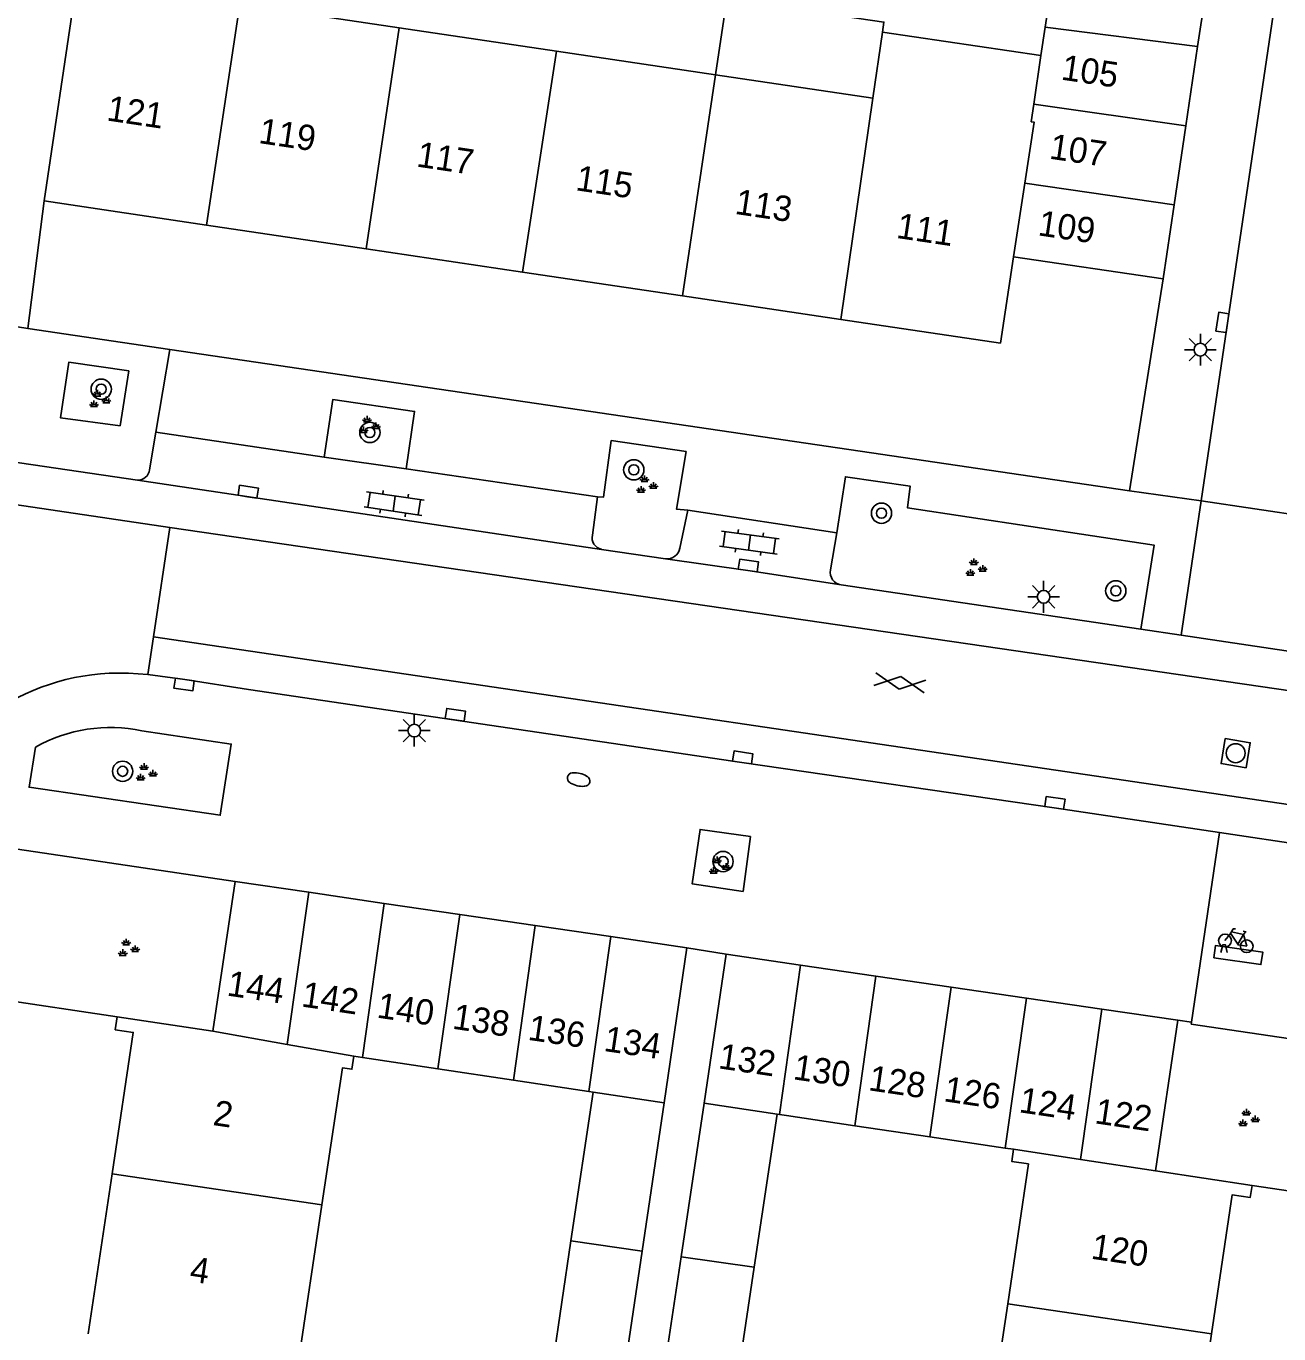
# Model space of a CAD drawing. Extents: x 132999 to 136000, y 398499 to 400501.
# Drawn here: x 134451.7 to 134501.1, y 399512.6 to 399564.2 of the extents above; entities that cross this region are included whole.
import ezdxf

# ---------------------------------------------------------------- set-up
doc = ezdxf.new("R2010")
doc.units = 0
for name, color, linetype in [('gg-anno-huisnummerreeks BGT', 7, 'Continuous'), ('gg-bbg-bijgebouw', 7, 'Continuous'), ('gg-bbg-gedigitaliseerde bebouwing', 7, 'Continuous'), ('gg-bbg-gedigitaliseerde bijgebouw', 7, 'Continuous'), ('gg-bbg-hoofdgebouw', 7, 'Continuous'), ('gg-bbg-luifel en loopbrug', 7, 'Continuous'), ('gg-bbg-tussenscheiding', 7, 'Continuous'), ('gg-knt-verharding', 7, 'Continuous'), ('gg-knt-verharding nz', 7, 'Continuous'), ('gt-grn-vlakafsluiter', 7, 'Continuous'), ('gt-grn-weggrens', 7, 'Continuous'), ('gt-symb-boom', 7, 'Continuous'), ('gt-symb-brandkraan', 7, 'Continuous'), ('gt-symb-fietsenrek', 7, 'Continuous'), ('gt-symb-gesloten verharding', 7, 'Continuous'), ('gt-symb-groenvak', 7, 'Continuous'), ('gt-symb-klinker verharding', 7, 'Continuous'), ('gt-symb-kolk', 7, 'Continuous'), ('gt-symb-lichtmast', 7, 'Continuous'), ('gt-symb-rioolschacht', 7, 'Continuous')]:
    doc.layers.add(name, color=color, linetype=linetype)

# ---------------------------------------------------------------- blocks, each defined once
blk = doc.blocks.new('gt0-KOLK')
at = {"layer": 'gt-symb-kolk'}
blk.add_lwpolyline([(0, 0), (0.375, 0), (0.375, 0.4), (-0.375, 0.4), (-0.375, 0), (0, 0)], dxfattribs=at)
blk = doc.blocks.new('gt0-FREK')
at = {"layer": 'gt-symb-fietsenrek'}
for p, q in [((0.259, 0.762), (0.294, 0.823)), ((0.54, 0.335), (0.259, 0.762)), ((0.294, 0.823), (0.767, 0.714)), ((0.767, 0.714), (0.54, 0.335)), ((0.757, 0.841), (0.866, 0.816)), ((0.767, 0.714), (0.84, 0.822)), ((0.895, 0.252), (0.767, 0.714))]:
    blk.add_line(p, q, dxfattribs=at)
for points in [[(0.036, 0.476), (0.228, 0.708), (0.259, 0.762)], [(0.294, 0.823), (0.36, 0.937), (0.452, 0.935)], [(-0.124, 0), (-0.047, 0.312), (0.053, 0.312), (0.12, 0)], [(0.54, 0.335), (0.555, 0.305), (0.895, 0.252)]]:
    blk.add_lwpolyline(points, dxfattribs=at)
for centre in [(0.036, 0.476), (0.895, 0.252)]:
    blk.add_circle(centre, 0.252, dxfattribs=at)
blk = doc.blocks.new('gt0-RS')
at = {"layer": 'gt-symb-rioolschacht'}
blk.add_lwpolyline([(-0.5, -0.5), (0.5, -0.5), (0.5, 0.5), (-0.5, 0.5)], close=True, dxfattribs=at)
blk.add_circle((0, 0), 0.375, dxfattribs=at)
blk = doc.blocks.new('gt0-GRVAK')
at = {"layer": 'gt-symb-groenvak'}
for p, q in [((-0.11, 0.189), (-0.228, 0.24)), ((-0.182, 0.153), (0.088, 0.153)), ((-0.091, 0.211), (-0.156, 0.322)), ((-0.047, 0.214), (-0.047, 0.393)), ((-0.004, 0.211), (0.061, 0.322)), ((0.015, 0.189), (0.133, 0.24)), ((0.262, -0.052), (0.197, 0.059)), ((0.305, -0.049), (0.305, 0.13)), ((0.349, -0.052), (0.414, 0.059)), ((-0.245, -0.228), (-0.363, -0.177)), ((-0.318, -0.264), (-0.047, -0.264)), ((-0.226, -0.206), (-0.291, -0.095)), ((-0.183, -0.203), (-0.183, -0.024)), ((-0.139, -0.206), (-0.074, -0.095)), ((-0.12, -0.228), (-0.002, -0.177)), ((0.243, -0.074), (0.125, -0.023)), ((0.17, -0.11), (0.441, -0.11)), ((0.368, -0.074), (0.486, -0.023))]:
    blk.add_line(p, q, dxfattribs=at)
blk = doc.blocks.new('gt0-BOOM')
at = {"layer": 'gt-symb-boom'}
for radius in [0.4, 0.2]:
    blk.add_circle((0, 0), radius, dxfattribs=at)
blk = doc.blocks.new('gt0-KL1')
at = {"layer": 'gt-symb-klinker verharding'}
for p, q in [((-1.15, 0.3), (1.15, 0.3)), ((-1, -0.3), (-1, 0.3)), ((-0.5, 0.3), (-0.5, 0.45)), ((0, -0.3), (0, 0.3)), ((0.5, 0.3), (0.5, 0.45)), ((1, -0.3), (1, 0.3)), ((-1.15, -0.3), (1.15, -0.3)), ((-0.5, -0.45), (-0.5, -0.3)), ((0.5, -0.45), (0.5, -0.3))]:
    blk.add_line(p, q, dxfattribs=at)
blk = doc.blocks.new('gt0-GESVH1')
at = {"layer": 'gt-symb-gesloten verharding'}
for p, q in [((-0.992, -0.261), (0.008, 0.239)), ((0.008, -0.261), (-0.992, 0.239)), ((0.008, 0.239), (1.008, -0.261)), ((1.008, 0.239), (0.008, -0.261))]:
    blk.add_line(p, q, dxfattribs=at)
blk = doc.blocks.new('gt0-LMAST')
at = {"layer": 'gt-symb-lichtmast'}
for p, q in [((-0.005, 0.246), (-0.005, 0.621)), ((-0.182, 0.173), (-0.447, 0.438)), ((0.172, 0.173), (0.437, 0.438)), ((-0.255, -0.004), (-0.63, -0.004)), ((-0.182, -0.181), (-0.447, -0.446)), ((-0.005, -0.254), (-0.005, -0.629)), ((0.437, -0.446), (0.172, -0.181)), ((0.245, -0.004), (0.62, -0.004))]:
    blk.add_line(p, q, dxfattribs=at)
blk.add_circle((-0.005, -0.004), 0.25, dxfattribs=at)
blk = doc.blocks.new('gt0-BR')
at = {"layer": 'gt-symb-brandkraan'}
for centre, radius, start, end in [((-0.244, 0), 0.206, 107.5669, 252.4331), ((0.599, -2.664), 3, 106.892, 107.5669), ((0, -0.691), 0.938, 73.108, 106.892), ((-0.599, -2.664), 3, 72.4331, 73.108), ((0.244, 0), 0.206, 287.567, 72.4331), ((0.599, 2.664), 3, 252.4331, 253.108), ((0, 0.691), 0.938, 253.108, 286.8921), ((-0.599, 2.664), 3, 286.8921, 287.567)]:
    blk.add_arc(centre, radius, start, end, dxfattribs=at)

msp = doc.modelspace()

# ---------------------------------------------------------------- linework, layer by layer
at = {"layer": 'gg-bbg-bijgebouw'}
for p, q in [((134497.911, 399563.404), (134498.347, 399566.339)), ((134497.448, 399560.286), (134497.911, 399563.404)), ((134496.985, 399557.169), (134497.448, 399560.286)), ((134496.55, 399554.24), (134496.985, 399557.169)), ((134490.65, 399555.11), (134496.55, 399554.24)), ((134459.97, 399530.48), (134459.09, 399524.58)), ((134462.865, 399530.054), (134459.97, 399530.48)), ((134465.842, 399529.616), (134462.865, 399530.054)), ((134468.818, 399529.178), (134465.842, 399529.616)), ((134471.795, 399528.74), (134468.818, 399529.178)), ((134474.772, 399528.303), (134471.795, 399528.74)), ((134477.78, 399527.86), (134474.772, 399528.303)), ((134479.33, 399527.61), (134482.259, 399527.182)), ((134482.259, 399527.182), (134485.227, 399526.749)), ((134485.227, 399526.749), (134488.195, 399526.315)), ((134488.195, 399526.315), (134491.163, 399525.882)), ((134491.163, 399525.882), (134494.132, 399525.448)), ((134494.132, 399525.448), (134497.13, 399525.01)), ((134496.25, 399519.07), (134497.13, 399525.01))]:
    msp.add_line(p, q, dxfattribs=at)
at = {"layer": 'gg-bbg-gedigitaliseerde bebouwing'}
for p, q in [((134460.152, 399565.076), (134466.432, 399564.142)), ((134466.432, 399564.142), (134472.637, 399563.22)), ((134485.487, 399563.971), (134485.105, 399561.367)), ((134491.736, 399563.054), (134485.487, 399563.971)), ((134472.637, 399563.22), (134478.91, 399562.288)), ((134478.91, 399562.288), (134485.105, 399561.367)), ((134462.442, 399511.402), (134463.384, 399517.722)), ((134489.501, 399507.559), (134490.428, 399513.824))]:
    msp.add_line(p, q, dxfattribs=at)
for points in [[(134463.384, 399517.722), (134464.191, 399523.129), (134464.566, 399523.073), (134464.643, 399523.587)], [(134490.428, 399513.824), (134491.244, 399519.342), (134490.582, 399519.44), (134490.653, 399519.917)]]:
    msp.add_lwpolyline(points, dxfattribs=at)
at = {"layer": 'gg-bbg-gedigitaliseerde bijgebouw'}
for p, q in [((134492.363, 399567.285), (134491.902, 399564.174)), ((134491.902, 399564.174), (134491.736, 399563.054)), ((134476.877, 399521.754), (134477.78, 399527.86)), ((134479.33, 399527.61), (134478.452, 399521.732)), ((134464.643, 399523.587), (134464.984, 399523.536)), ((134464.984, 399523.536), (134467.96, 399523.09)), ((134467.96, 399523.09), (134470.935, 399522.644)), ((134470.935, 399522.644), (134473.911, 399522.198)), ((134473.206, 399516.306), (134474.079, 399522.173)), ((134473.911, 399522.198), (134474.079, 399522.173)), ((134476.014, 399515.902), (134476.877, 399521.754)), ((134478.452, 399521.732), (134477.549, 399515.681)), ((134481.331, 399521.307), (134480.428, 399515.265)), ((134481.425, 399521.292), (134481.331, 399521.307)), ((134481.709, 399521.248), (134481.425, 399521.292)), ((134484.392, 399520.849), (134481.709, 399521.248)), ((134487.359, 399520.407), (134484.392, 399520.849)), ((134490.326, 399519.966), (134487.359, 399520.407)), ((134490.653, 399519.917), (134490.326, 399519.966)), ((134472.269, 399510.006), (134473.206, 399516.306)), ((134475.085, 399509.606), (134476.014, 399515.902)), ((134477.549, 399515.681), (134476.609, 399509.39)), ((134480.428, 399515.265), (134479.489, 399508.981))]:
    msp.add_line(p, q, dxfattribs=at)
at = {"layer": 'gg-bbg-hoofdgebouw'}
for p, q in [((134453.73, 399566.03), (134452.44, 399557.32)), ((134452.44, 399557.32), (134458.835, 399556.368)), ((134458.835, 399556.368), (134465.137, 399555.431)), ((134465.137, 399555.431), (134471.295, 399554.514)), ((134471.295, 399554.514), (134477.607, 399553.575)), ((134477.607, 399553.575), (134483.85, 399552.646)), ((134459.09, 399524.58), (134455.31, 399525.14)), ((134496.25, 399519.07), (134500.06, 399518.49)), ((134455.119, 399518.956), (134454.176, 399512.636)), ((134498.46, 399512.642), (134497.533, 399506.377))]:
    msp.add_line(p, q, dxfattribs=at)
for points in [[(134483.85, 399552.646), (134490.14, 399551.71), (134490.65, 399555.11)], [(134455.31, 399525.14), (134455.24, 399524.63), (134455.95, 399524.53), (134455.119, 399518.956)], [(134500.06, 399518.49), (134499.98, 399518.01), (134499.27, 399518.12), (134498.46, 399512.642)]]:
    msp.add_lwpolyline(points, dxfattribs=at)
at = {"layer": 'gg-bbg-luifel en loopbrug'}
msp.add_lwpolyline([(134478.91, 399562.288), (134479.357, 399565.292), (134485.547, 399564.371), (134485.487, 399563.971)], dxfattribs=at)
at = {"layer": 'gg-bbg-tussenscheiding'}
for p, q in [((134458.835, 399556.368), (134460.152, 399565.076)), ((134465.137, 399555.431), (134466.432, 399564.142)), ((134491.902, 399564.174), (134497.911, 399563.404)), ((134471.295, 399554.514), (134472.637, 399563.22)), ((134491.736, 399563.054), (134491.452, 399561.138)), ((134477.607, 399553.575), (134478.91, 399562.288)), ((134483.85, 399552.646), (134485.105, 399561.367)), ((134491.452, 399561.138), (134491.349, 399560.439)), ((134491.452, 399561.138), (134497.448, 399560.286)), ((134490.65, 399555.11), (134491.098, 399558.016)), ((134491.098, 399558.016), (134496.985, 399557.169)), ((134462.865, 399530.054), (134462.019, 399524.056)), ((134465.842, 399529.616), (134464.984, 399523.536)), ((134468.818, 399529.178), (134467.96, 399523.09)), ((134471.795, 399528.74), (134470.935, 399522.644)), ((134474.772, 399528.303), (134473.911, 399522.198)), ((134482.259, 399527.182), (134481.425, 399521.292)), ((134485.227, 399526.749), (134484.392, 399520.849)), ((134488.195, 399526.315), (134487.359, 399520.407)), ((134491.163, 399525.882), (134490.326, 399519.966)), ((134494.132, 399525.448), (134493.293, 399519.517)), ((134459.09, 399524.58), (134462.019, 399524.056)), ((134462.019, 399524.056), (134464.643, 399523.587)), ((134474.079, 399522.173), (134476.877, 399521.754)), ((134478.452, 399521.732), (134481.331, 399521.307)), ((134493.293, 399519.517), (134490.653, 399519.917)), ((134496.25, 399519.07), (134493.293, 399519.517)), ((134455.119, 399518.956), (134463.384, 399517.722)), ((134476.014, 399515.902), (134473.206, 399516.306)), ((134480.428, 399515.265), (134477.549, 399515.681)), ((134498.46, 399512.642), (134490.428, 399513.824))]:
    msp.add_line(p, q, dxfattribs=at)
msp.add_lwpolyline([(134491.098, 399558.016), (134491.469, 399560.421), (134491.349, 399560.439)], dxfattribs=at)
at = {"layer": 'gg-knt-verharding'}
for p, q in [((134502.042, 399572.433), (134498.05, 399545.49)), ((134452.44, 399557.32), (134451.79, 399552.29)), ((134495.23, 399545.88), (134496.55, 399554.24)), ((134451.79, 399552.29), (134457.391, 399551.463)), ((134457.391, 399551.463), (134495.23, 399545.88)), ((134457.391, 399544.446), (134431.668, 399548.212)), ((134456.843, 399548.197), (134456.589, 399546.72)), ((134463.479, 399547.22), (134456.843, 399548.197)), ((134448.094, 399547.478), (134456.118, 399546.307)), ((134463.479, 399547.22), (134466.702, 399546.754)), ((134474.255, 399545.646), (134466.702, 399546.754)), ((134474.41, 399543.578), (134456.118, 399546.307)), ((134474.048, 399544.142), (134474.255, 399545.646)), ((134498.05, 399545.49), (134503.731, 399544.645)), ((134477.808, 399545.121), (134477.498, 399543.629)), ((134483.691, 399544.223), (134477.808, 399545.121)), ((134457.391, 399544.446), (134456.741, 399540.122)), ((134483.432, 399542.764), (134483.691, 399544.223)), ((134476.935, 399543.206), (134474.41, 399543.578)), ((134495.669, 399540.426), (134483.854, 399542.173)), ((134497.262, 399540.19), (134495.669, 399540.426)), ((134456.741, 399540.122), (134456.518, 399538.643)), ((134502.943, 399539.35), (134497.262, 399540.19)), ((134508.011, 399531.038), (134498.771, 399532.412)), ((134451.39, 399531.75), (134459.97, 399530.48)), ((134497.67, 399524.932), (134497.13, 399525.01)), ((134497.658, 399524.85), (134505.617, 399523.67)), ((134500.06, 399518.49), (134504.747, 399517.796))]:
    msp.add_line(p, q, dxfattribs=at)
for points in [[(134455.433, 399548.452), (134455.767, 399550.614), (134453.41, 399550.964), (134453.073, 399548.768), (134455.433, 399548.452)], [(134466.702, 399546.754), (134467.041, 399549.02), (134463.817, 399549.492), (134463.479, 399547.22)], [(134477.808, 399545.121), (134477.363, 399545.163), (134477.747, 399547.433), (134474.791, 399547.868), (134474.482, 399545.63), (134474.255, 399545.646)], [(134495.669, 399540.426), (134496.194, 399543.746), (134486.477, 399545.21), (134486.58, 399546.066), (134484.023, 399546.441), (134483.691, 399544.223)], [(134483.854, 399542.173), (134480.174, 399542.744), (134476.935, 399543.206)], [(134455.003, 399538.695), (134455.763, 399538.701), (134456.518, 399538.643)], [(134498.771, 399532.412), (134492.259, 399533.38), (134479.946, 399535.175), (134460.492, 399538.052), (134457.979, 399538.442), (134456.518, 399538.643)], [(134456.29, 399536.422), (134459.814, 399535.899), (134459.38, 399533.09), (134451.837, 399534.194), (134452.089, 399535.782)], [(134480.279, 399532.249), (134479.994, 399530.09), (134477.981, 399530.392), (134478.299, 399532.531), (134480.279, 399532.249)]]:
    msp.add_lwpolyline(points, dxfattribs=at)
for centre, radius, start, end in [((134456.14, 399546.757), 0.45, 267.1488, 355.3436), ((134474.51, 399544.041), 0.473, 167.6427, 257.7455), ((134476.997, 399543.709), 0.507, 262.9628, 350.8747), ((134483.941, 399542.681), 0.516, 170.7571, 260.2999), ((134455.453, 399529.784), 8.922, 92.8939, 162.7636), ((134455.047, 399530.47), 6.08, 78.208, 119.1163)]:
    msp.add_arc(centre, radius, start, end, dxfattribs=at)
at = {"layer": 'gg-knt-verharding nz'}
for p, q in [((134457.391, 399544.446), (134580.25, 399526.511)), ((134456.741, 399540.122), (134579.591, 399521.99)), ((134497.67, 399524.932), (134498.771, 399532.412)), ((134497.658, 399524.85), (134497.67, 399524.932))]:
    msp.add_line(p, q, dxfattribs=at)
msp.add_lwpolyline([(134498.554, 399527.463), (134498.624, 399527.958), (134500.481, 399527.695), (134500.41, 399527.2), (134498.554, 399527.463)], dxfattribs=at)
at = {"layer": 'gt-grn-vlakafsluiter'}
msp.add_line((134455.31, 399525.14), (134450.517, 399525.852), dxfattribs=at)
at = {"layer": 'gt-grn-weggrens'}
for p, q in [((134451.79, 399552.29), (134448.95, 399552.73)), ((134456.843, 399548.197), (134457.391, 399551.463)), ((134498.05, 399545.49), (134495.23, 399545.88)), ((134498.05, 399545.49), (134497.262, 399540.19)), ((134479.33, 399527.61), (134477.78, 399527.86))]:
    msp.add_line(p, q, dxfattribs=at)

# ---------------------------------------------------------------- block references
at = {"layer": 'gt-symb-boom'}
for p in [(134454.685, 399549.893), (134465.277, 399548.189), (134475.682, 399546.714), (134485.449, 399545.002), (134494.687, 399541.941), (134455.529, 399534.825), (134479.201, 399531.265)]:
    msp.add_blockref('gt0-BOOM', p, dxfattribs=at)
at = {"layer": 'gt-symb-brandkraan', "rotation": -13.670247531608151}
msp.add_blockref('gt0-BR', (134473.507, 399534.498), dxfattribs=at)
at = {"layer": 'gt-symb-fietsenrek'}
msp.add_blockref('gt0-FREK', (134498.955, 399527.674), dxfattribs=at)
at = {"layer": 'gt-symb-gesloten verharding', "rotation": -8.397572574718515}
msp.add_blockref('gt0-GESVH1', (134486.17, 399538.328), dxfattribs=at)
at = {"layer": 'gt-symb-groenvak'}
for p in [(134454.58, 399549.471), (134465.212, 399548.449), (134476.151, 399546.098), (134489.135, 399542.826), (134456.42, 399534.75), (134479.014, 399531.069), (134455.716, 399527.828), (134499.883, 399521.118)]:
    msp.add_blockref('gt0-GRVAK', p, dxfattribs=at)
at = {"layer": 'gt-symb-klinker verharding'}
for p, rotation in [((134466.234, 399545.382), 171.65913313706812), ((134480.24, 399543.848), -7.8141808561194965)]:
    msp.add_blockref('gt0-KL1', p, dxfattribs=dict(at, rotation=rotation))
at = {"layer": 'gt-symb-kolk'}
for p, rotation in [((134499.088, 399552.498), 81.43241009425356), ((134460.451, 399545.654), -8.45426172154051), ((134480.174, 399542.744), -8.802804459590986), ((134457.979, 399538.442), 172.12907950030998), ((134468.618, 399536.853), -8.397572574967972), ((134479.946, 399535.175), -8.45426172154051), ((134492.259, 399533.38), -8.275892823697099)]:
    msp.add_blockref('gt0-KOLK', p, dxfattribs=dict(at, rotation=rotation))
at = {"layer": 'gt-symb-lichtmast'}
for p in [(134498.028, 399551.457), (134491.844, 399541.709), (134467.031, 399536.434)]:
    msp.add_blockref('gt0-LMAST', p, dxfattribs=at)
at = {"layer": 'gt-symb-rioolschacht', "rotation": -99.264523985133}
msp.add_blockref('gt0-RS', (134499.413, 399535.539), dxfattribs=at)

# ---------------------------------------------------------------- texts
at = {"layer": 'gg-anno-huisnummerreeks BGT'}
for s, rotation, p in [('105', 351.6, (134492.497, 399562.108)), ('121', 351.5, (134454.868, 399560.497)), ('119', 351.5, (134460.857, 399559.606)), ('107', 351.6, (134492.034, 399558.99)), ('117', 351.5, (134467.084, 399558.679)), ('115', 351.5, (134473.359, 399557.745)), ('113', 351.5, (134479.636, 399556.812)), ('111', 351.5, (134486.002, 399555.864)), ('109', 351.6, (134491.585, 399555.967)), ('144', 351.6, (134459.609, 399525.985)), ('142', 351.6, (134462.545, 399525.553)), ('140', 351.6, (134465.521, 399525.115)), ('138', 351.6, (134468.498, 399524.677)), ('136', 351.6, (134471.475, 399524.239)), ('134', 351.6, (134474.467, 399523.799)), ('132', 351.6, (134478.986, 399523.114)), ('130', 351.6, (134481.934, 399522.683)), ('128', 351.6, (134484.902, 399522.25)), ('126', 351.6, (134487.87, 399521.816)), ('124', 351.6, (134490.839, 399521.383)), ('2', 351.5, (134459.057, 399520.877)), ('122', 351.6, (134493.822, 399520.947)), ('120', 351.6, (134493.677, 399515.607)), ('4', 351.5, (134458.137, 399514.711))]:
    msp.add_text(s, height=1, rotation=rotation, dxfattribs=at).set_placement(p)

doc.saveas('drawing.dxf')
